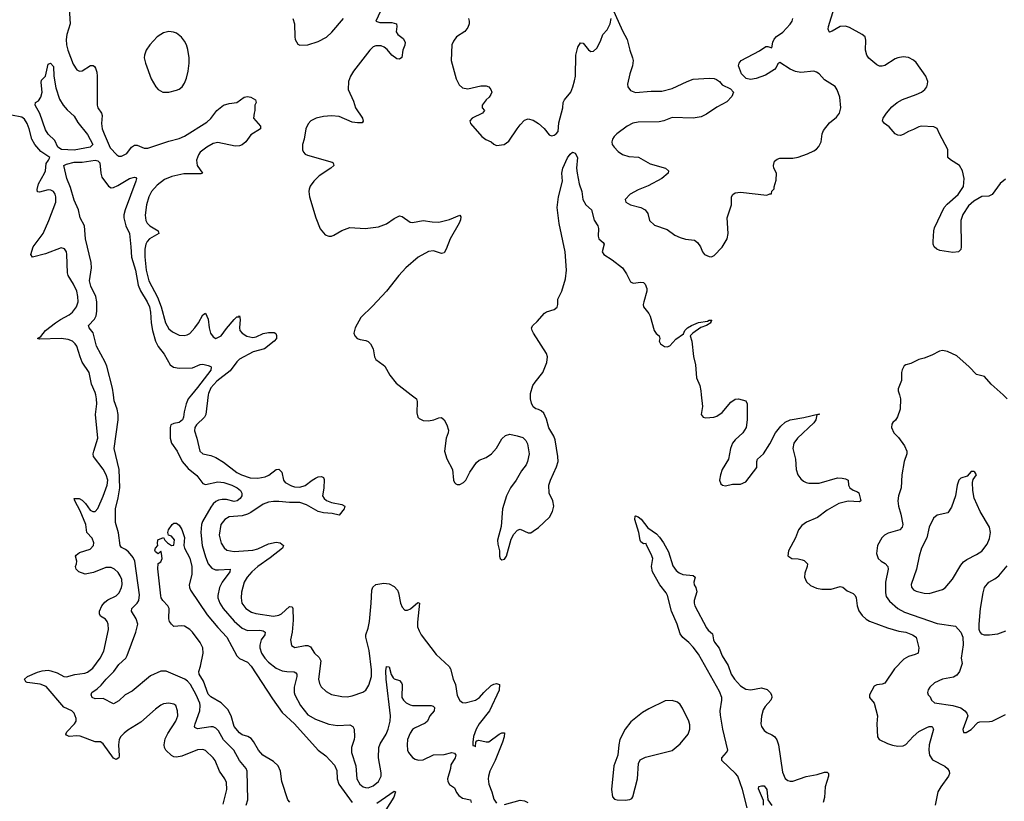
# Model space of a CAD drawing. Header units: inches. Extents: x 1550315 to 1685896, y 510706 to 640504.
# Tile 355 of 452: x 1640393 to 1647902, y 606899 to 612862. Entities that reach past the tile are written whole.
import ezdxf

# ---------------------------------------------------------------- set-up
doc = ezdxf.new("R2010")
doc.units = ezdxf.units.IN
doc.header["$MEASUREMENT"] = 0
doc.layers.add('B6640', color=7, linetype='Continuous')
doc.layers.add('B6641', color=7, linetype='Continuous')

msp = doc.modelspace()

# ---------------------------------------------------------------- linework, layer by layer
at = {"layer": 'B6640', "color": 5}
for points, elevation in [([(1641943.8, 606876.2), (1641974.2, 606990), (1641970, 607041.2), (1641958.8, 607070), (1641917.8, 607130), (1641885, 607210), (1641870, 607230.8), (1641810, 607285.3), (1641790, 607292.8), (1641750, 607290.7), (1641630, 607244), (1641590, 607234.6), (1641570, 607237.3), (1641550, 607248.9), (1641508.1, 607290), (1641497.5, 607310), (1641494.5, 607330), (1641503.7, 607376.3), (1641523.2, 607416.8), (1641584.2, 607510), (1641599.2, 607550), (1641597.7, 607590), (1641582.9, 607630), (1641570, 607640.5), (1641530, 607646.9), (1641490, 607642.6), (1641470, 607632.8), (1641430, 607603), (1641317.6, 607502.4), (1641218.3, 607441.7), (1641190, 607419.7), (1641165.5, 607394.5), (1641152.8, 607370), (1641146.8, 607330), (1641153, 607247), (1641149.3, 607230.7), (1641130, 607218), (1641108.9, 607228.9), (1641030, 607338.4), (1641010, 607352.3), (1640970, 607352.3), (1640855.4, 607395.4), (1640830, 607398), (1640770, 607393.3), (1640750, 607402.4), (1640744.4, 607410), (1640753.5, 607430), (1640812.1, 607490), (1640823.9, 607510), (1640825.3, 607530), (1640809.7, 607570), (1640790, 607588.4), (1640730, 607616.3), (1640594.6, 607774.6), (1640550, 607793.6), (1640450, 607805.3), (1640439.2, 607810), (1640430.8, 607830), (1640452.8, 607850), (1640530, 607885), (1640565.3, 607894.7), (1640610, 607898.3), (1640630, 607894.2), (1640678.8, 607878.8), (1640730, 607850.3), (1640750, 607848.2), (1640812.7, 607867.3), (1640890, 607876.9), (1640910, 607883.6), (1640950, 607914.3), (1641006.9, 607990), (1641035.8, 608044.2), (1641070.6, 608210), (1641067.3, 608250), (1641059.3, 608270), (1641047.6, 608287.6), (1641010.8, 608310.8), (1641002, 608330), (1641002.9, 608350), (1641019.8, 608390), (1641041.9, 608418.1), (1641065.1, 608434.9), (1641130, 608467.3), (1641151.6, 608490), (1641170, 608530.8), (1641173.6, 608553.6), (1641171.4, 608590), (1641159.9, 608619.9), (1641143.8, 608643.8), (1641115.1, 608670), (1641090, 608682), (1641050, 608681.6), (1640956.7, 608643.3), (1640892.6, 608632.6), (1640845.4, 608650), (1640823.5, 608670), (1640819.7, 608690), (1640827.4, 608710), (1640828.6, 608730), (1640818.3, 608770), (1640823, 608777), (1640850, 608798.2), (1640930, 608821.5), (1640956.9, 608850), (1640959.7, 608870), (1640946.6, 608906.6), (1640905.4, 608950), (1640896.5, 609010), (1640855.2, 609115.2), (1640813.3, 609190), (1640809.2, 609210), (1640846, 609210), (1640870, 609196.5), (1640894.4, 609170), (1640930, 609118.9), (1640950, 609109.2), (1640970, 609110.3), (1640990, 609131.8), (1641030, 609227), (1641061.2, 609310), (1641064.3, 609350), (1641051.9, 609390), (1641030, 609433.5), (1640957.4, 609530), (1640954.8, 609550), (1640959.1, 609570), (1640988.5, 609670), (1640970.6, 609850), (1640980.8, 609930), (1640980.2, 609970), (1640973.7, 610000)], 580), ([(1642121.5, 606870), (1642133.2, 606910), (1642128.2, 607130), (1642121.3, 607150), (1642069.9, 607209.9), (1642025.8, 607290), (1641947.7, 607367.7), (1641910, 607435.6), (1641890, 607457.2), (1641870, 607467), (1641850, 607468.2), (1641750, 607451.3), (1641730, 607462.7), (1641727.6, 607470), (1641732.1, 607490), (1641767.6, 607590), (1641769.8, 607630), (1641766.5, 607646.5), (1641738.4, 607710), (1641694.9, 607790), (1641674.3, 607814.3), (1641653.1, 607830), (1641510, 607891), (1641470, 607892), (1641390, 607855.6), (1641250, 607739.2), (1641197.1, 607710), (1641150, 607666.6), (1641110, 607642.9), (1641030, 607682.5), (1640970, 607681.6), (1640946.2, 607690), (1640937.7, 607710), (1640943.6, 607730), (1640984, 607756), (1641015.6, 607784.4), (1641053, 607830), (1641111.3, 607888.7), (1641150, 607943), (1641202, 607990), (1641213.8, 608010), (1641279.8, 608190), (1641294.7, 608250), (1641281.5, 608290), (1641245.4, 608350), (1641249.7, 608370), (1641288.2, 608410), (1641301.1, 608430), (1641306.7, 608473.3), (1641271, 608731), (1641258.2, 608758.2), (1641222.7, 608802.7), (1641200.6, 608820.6), (1641170, 608836.3), (1641159.1, 608850), (1641148, 608948), (1641125.2, 609025.2), (1641124.1, 609130), (1641145.1, 609214.9), (1641156.9, 609290), (1641151.2, 609430), (1641113.5, 609590), (1641144.4, 609810), (1641144.4, 609850), (1641136.5, 609890), (1641114.7, 609954.7), (1641107.8, 610000)], 560), ([(1641703.6, 610000), (1641678.3, 609970), (1641661.7, 609930), (1641646.7, 609870), (1641643.5, 609830), (1641636, 609810), (1641610.1, 609789.9), (1641570, 609782), (1641546.6, 609770), (1641539.6, 609750), (1641541.2, 609670), (1641552, 609630), (1641595.1, 609570), (1641632.5, 609490), (1641678.7, 609438.7), (1641743.3, 609383.2), (1641790, 609323.6), (1641810, 609315.8), (1641904.7, 609335.3), (1641950, 609331.2), (1642011.8, 609310), (1642051.7, 609290), (1642076.5, 609270), (1642086.7, 609250), (1642086.4, 609230), (1642075.8, 609210), (1642053, 609190), (1642030, 609187.1), (1641970, 609200.6), (1641938, 609202), (1641910, 609196), (1641890, 609186), (1641870, 609169), (1641850, 609141.8), (1641787.2, 609032.8), (1641779.2, 609010), (1641774.7, 608950), (1641784.8, 608850), (1641810, 608763.1), (1641831.6, 608711.6), (1641858.5, 608678.5), (1641885.5, 608665.5), (1641910, 608663.5), (1641997.3, 608670), (1641996.1, 608650), (1641938.5, 608570), (1641916.5, 608530), (1641904.3, 608470), (1641905.2, 608450), (1641919, 608410), (1641945.5, 608370), (1642030, 608272.1), (1642090, 608218.5), (1642130, 608202), (1642224.6, 608204.6), (1642250, 608199.7), (1642265.7, 608190), (1642263.6, 608170), (1642236, 608130), (1642223.5, 608090), (1642224.4, 608070), (1642237.6, 608030), (1642263, 607990), (1642290, 607959.2), (1642350, 607915.2), (1642394.1, 607894.1), (1642431.6, 607888.4), (1642487.6, 607887.6), (1642500, 607880), (1642507, 607870), (1642507.1, 607850), (1642486.2, 607770), (1642486, 607730), (1642490.8, 607710.8), (1642535, 607630), (1642590, 607559.1), (1642650, 607524.5), (1642750, 607487.6), (1642817.5, 607477.5), (1642910, 607482.8), (1642933.7, 607470), (1642943.1, 607450), (1642945.7, 607390), (1642944.2, 607370), (1642924.9, 607310), (1642924.9, 607270), (1642957.4, 607170), (1642965.2, 607070), (1642987.6, 607030), (1643013.4, 607010), (1643030, 607003.2), (1643050, 607001.8), (1643090, 607015.8), (1643129.7, 607050), (1643149.8, 607090), (1643150, 607115.3), (1643130.7, 607230), (1643132.5, 607310), (1643141.7, 607338.2), (1643187.1, 607410), (1643204.5, 607450), (1643218.4, 607510), (1643222, 607550), (1643188.6, 607831.4), (1643186.3, 607893.7), (1643190, 607926.8), (1643210, 607924), (1643226.8, 607866.8), (1643241.7, 607841.7), (1643250, 607833.7), (1643290, 607819.5), (1643303.8, 607803.8), (1643308.9, 607788.9), (1643308.4, 607690), (1643319.6, 607670), (1643339.5, 607650), (1643370, 607634), (1643390, 607630.2), (1643530.4, 607630.3), (1643545.2, 607625.2), (1643555.5, 607615.5), (1643553, 607590), (1643522, 607550), (1643502.8, 607510), (1643486.2, 607493.8), (1643403.8, 607456.2), (1643390, 607445.4), (1643370, 607418), (1643351.9, 607370), (1643347.7, 607330), (1643351.2, 607290), (1643359.2, 607270), (1643390, 607233.8), (1643410, 607220.7), (1643433.9, 607213.9), (1643470, 607216.2), (1643550, 607252.7), (1643630, 607256), (1643690, 607271.2), (1643710, 607266.4), (1643719.6, 607250), (1643715.2, 607230), (1643682.4, 607177.6), (1643679.1, 607150), (1643654.9, 607070), (1643658.4, 607050), (1643670, 607027.7), (1643710, 607002.8), (1643725.4, 606965.4), (1643742, 606942), (1643770, 606921.6), (1643831, 606910), (1643837.3, 606890)], 560), ([(1641830.8, 610000), (1641813, 609850), (1641803.2, 609830), (1641741.4, 609770), (1641727.7, 609750), (1641725.6, 609725.6), (1641745.2, 609670), (1641767.2, 609570), (1641789, 609549), (1641850, 609536), (1641890, 609521), (1641947.1, 609487), (1642050, 609407.3), (1642084.2, 609390), (1642150, 609367.8), (1642210, 609365.1), (1642265.8, 609374.2), (1642294.2, 609385.8), (1642350, 609430.3), (1642370, 609431.7), (1642391.3, 609410), (1642404.7, 609350), (1642418.9, 609330), (1642466.3, 609306.3), (1642490, 609299), (1642530, 609295.4), (1642570.6, 609309.4), (1642622.9, 609350), (1642650, 609364.9), (1642670, 609374), (1642696.1, 609376.1), (1642710.4, 609370.4), (1642714.6, 609354.6), (1642712.5, 609287.5), (1642702, 609230), (1642714, 609210), (1642734, 609194), (1642770, 609179.5), (1642850, 609162), (1642873.4, 609150), (1642866.8, 609130), (1642830, 609082), (1642775.6, 609095.6), (1642710, 609100.8), (1642670, 609109.8), (1642580.3, 609160.3), (1642530, 609179.6), (1642450, 609178.5), (1642370, 609186.9), (1642330, 609185.8), (1642290, 609180.2), (1642250, 609166.9), (1642157.1, 609102.8), (1642130, 609089.1), (1642090, 609077), (1641990, 609068.7), (1641957, 609050), (1641928.2, 609010), (1641914.7, 608930), (1641930, 608868.2), (1641951.9, 608831.9), (1641973.9, 608813.9), (1642030, 608804), (1642170, 608815.3), (1642210, 608824.4), (1642290, 608862.2), (1642350, 608876.1), (1642380.4, 608870), (1642404.2, 608850), (1642397, 608830), (1642304.5, 608755.5), (1642208.2, 608690), (1642164.2, 608650), (1642129.2, 608610), (1642106.2, 608570), (1642085.9, 608494.1), (1642081.1, 608450), (1642088.3, 608410), (1642119, 608370), (1642161.6, 608341.6), (1642192.9, 608332.8), (1642330, 608311.9), (1642370, 608318.4), (1642390, 608330.2), (1642450, 608384.4), (1642470, 608383.1), (1642476.5, 608370), (1642478.1, 608281.9), (1642471, 608189), (1642459.6, 608130), (1642467.2, 608087.2), (1642491.8, 608071.8), (1642570, 608086.8), (1642590, 608087.3), (1642610, 608076.9), (1642642.4, 608030), (1642676.6, 607996.6), (1642689.3, 607970), (1642672.6, 607830), (1642678.5, 607798.5), (1642692.5, 607772.5), (1642730, 607735.8), (1642770, 607713.4), (1642850, 607697.4), (1642890, 607696.5), (1642930, 607704.6), (1643010, 607730.4), (1643033.1, 607746.9), (1643055.9, 607784.1), (1643075.3, 607850), (1643076.9, 607903.1), (1643058.2, 608050), (1643034, 608150), (1643033.6, 608170), (1643050, 608219.1), (1643059.9, 608270), (1643074.1, 608410), (1643078.9, 608510), (1643087.1, 608532.9), (1643110, 608554), (1643170, 608564.3), (1643210, 608557), (1643250, 608537.7), (1643274.2, 608510), (1643282.5, 608490), (1643297.7, 608410), (1643310, 608380.3), (1643330, 608357.3), (1643350, 608356.5), (1643372.5, 608367.5), (1643430, 608416.4), (1643442.8, 608410), (1643426.1, 608266.1), (1643428.2, 608230), (1643438.8, 608198.8), (1643453.8, 608170), (1643570, 608018.7), (1643668.2, 607928.2), (1643677.4, 607910), (1643699.6, 607830), (1643717.2, 607790), (1643730, 607706.8), (1643750, 607666.7), (1643770, 607651.8), (1643790, 607649.1), (1643869.4, 607670), (1643900.5, 607690), (1643933.6, 607730), (1643990, 607781.3), (1644010, 607793.4), (1644030, 607797.6), (1644053, 607790), (1644050, 607746), (1643975.9, 607590), (1643897.8, 607490), (1643873.4, 607450), (1643854.4, 607394.4), (1643847.7, 607350), (1643850, 607324.7), (1643862, 607322), (1643870, 607314), (1643872.3, 607350), (1643879.3, 607360.7), (1643894, 607366), (1643950, 607352.3), (1643970, 607351.6), (1644050, 607411.8), (1644070, 607421.6), (1644090, 607422), (1644088.5, 607390), (1644074.7, 607350), (1644019.8, 607210), (1643978, 607130), (1643967.7, 607090), (1643965.4, 607070), (1643970.2, 607030), (1643994, 606970), (1644010, 606914), (1644030, 606884.4)], 580), ([(1643379.8, 610000), (1643418.4, 609970), (1643423.7, 609950), (1643423.1, 609863.1), (1643430.4, 609830.4), (1643438.8, 609818.8), (1643470, 609804.4), (1643510, 609801.3), (1643551.2, 609808.8), (1643590, 609825.5), (1643610, 609827.3), (1643630.4, 609810.3), (1643650.5, 609770), (1643663, 609730), (1643660.5, 609710), (1643646, 609670), (1643633, 609570), (1643650.4, 609510.4), (1643694, 609430), (1643702, 609350), (1643710, 609331.3), (1643720.5, 609320.5), (1643730, 609314.8), (1643750, 609314.8), (1643777.2, 609330), (1643796, 609350), (1643826, 609410), (1643877.1, 609482.9), (1643898.3, 609501.7), (1643950, 609521.6), (1643992.3, 609550), (1644028.2, 609591.8), (1644070, 609664), (1644099, 609690), (1644130, 609699.1), (1644187.5, 609687.5), (1644230, 609674.8), (1644252.5, 609652.5), (1644265.5, 609625.5), (1644277.6, 609550), (1644265.5, 609490), (1644255.1, 609464.9), (1644219.9, 609420.1), (1644179.3, 609350), (1644137.1, 609290), (1644106.4, 609230), (1644076.4, 609130), (1644064.7, 608995.3), (1644038, 608890), (1644039.6, 608859.6), (1644051.3, 608810), (1644051.3, 608770), (1644058, 608750), (1644070, 608741), (1644090, 608746.8), (1644105.2, 608770), (1644142.4, 608897.6), (1644162.4, 608937.6), (1644190, 608966.8), (1644210, 608974.8), (1644270, 608947.3), (1644290, 608947.7), (1644310, 608959.1), (1644350, 608988.2), (1644432.5, 609067.5), (1644457, 609110), (1644466.6, 609150), (1644459.3, 609190), (1644432.3, 609250), (1644429.6, 609309.6), (1644440.5, 609350), (1644488.2, 609450), (1644498.9, 609490), (1644498.3, 609530), (1644476.3, 609656.3), (1644465.4, 609685.4), (1644427.5, 609747.5), (1644410, 609815.3), (1644390, 609859), (1644370, 609877.2), (1644350, 609889), (1644330, 609893.2), (1644310, 609909), (1644295.9, 609935.9), (1644289.3, 609970), (1644289.5, 610000)], 620), ([(1645591.2, 610000), (1645599.1, 609910), (1645591, 609850), (1645604.7, 609830), (1645624.5, 609824.5), (1645686, 609830), (1645710, 609837.3), (1645750, 609864), (1645815.3, 609944.7), (1645850, 609967.7), (1645874, 609970), (1645930, 609954.8), (1645940.7, 609930), (1645942, 609810), (1645932.2, 609750), (1645908, 609710), (1645850, 609657), (1645828.5, 609630), (1645813, 609590), (1645799.1, 609510), (1645750.7, 609430), (1645738, 609390), (1645730.8, 609350), (1645740.5, 609320.5), (1645752, 609310), (1645774.8, 609305.2), (1645830, 609317.3), (1645890, 609317.3), (1645930, 609337.3), (1646014.2, 609445.8), (1646014.8, 609490), (1646020.9, 609510), (1646066.4, 609550), (1646114.5, 609625.5), (1646155.8, 609710), (1646198, 609762), (1646230, 609791.7), (1646270, 609810.3), (1646372.9, 609827.1), (1646490, 609854), (1646490, 609848.7), (1646472.7, 609847.3), (1646465.5, 609810), (1646450, 609785.1), (1646323.7, 609670), (1646297, 609630), (1646290.4, 609590), (1646308.4, 609510), (1646313.7, 609430), (1646327, 609390), (1646350, 609358), (1646370, 609340.4), (1646390, 609330.4), (1646410, 609327), (1646490, 609324.9), (1646630, 609365.5), (1646665.3, 609365.2), (1646690, 609359.5), (1646710.4, 609350), (1646713.4, 609310), (1646723.1, 609290), (1646750, 609272), (1646781.1, 609261.1), (1646791.5, 609251.5), (1646807.7, 609192.3), (1646797.3, 609182.7), (1646710, 609189.8), (1646640.7, 609170), (1646550, 609119.1), (1646476.2, 609063.8), (1646392.8, 609027.2), (1646356.7, 609003.3), (1646331.8, 608970), (1646310.2, 608909.8), (1646256.3, 608810), (1646250.9, 608770.9), (1646282, 608750), (1646330, 608748.4), (1646361.3, 608741.3), (1646375.6, 608735.6), (1646396.7, 608716.7), (1646400.5, 608710), (1646399.5, 608690), (1646381.6, 608638.4), (1646378.9, 608610), (1646393.6, 608573.6), (1646424.3, 608544.3), (1646470, 608524.9), (1646510, 608516.5), (1646581.7, 608518.3), (1646650, 608537), (1646670, 608532.9), (1646704.5, 608504.5), (1646750, 608483.1), (1646764.4, 608470), (1646773.4, 608450), (1646780.8, 608390), (1646793.1, 608353.1), (1646817, 608317), (1646848.3, 608288.3), (1646873.9, 608273.9), (1647010, 608222), (1647097.2, 608197.2), (1647150, 608188.5), (1647202, 608170), (1647230.2, 608150), (1647250.3, 608070), (1647244.9, 608030), (1647222, 608018), (1647170, 608004.4), (1647136.4, 607983.6), (1647065.7, 607910), (1646990, 607800.9), (1646970, 607791.6), (1646930, 607787.3), (1646910, 607777), (1646873, 607710), (1646874, 607690), (1646908.6, 607648.6), (1646934.4, 607550), (1646930.3, 607490), (1646935.8, 607390), (1646947.3, 607370), (1647010, 607339.6), (1647050, 607326.4), (1647090, 607319.3), (1647130, 607323), (1647150, 607332.4), (1647206.4, 607393.6), (1647249.1, 607430.9), (1647310, 607462.7), (1647330, 607470.2), (1647350.6, 607470), (1647363.1, 607450), (1647329.4, 607330), (1647326.4, 607290), (1647332, 607250), (1647354.8, 607214.8), (1647447.5, 607167.5), (1647468.9, 607150), (1647481.8, 607130), (1647482.9, 607110), (1647476, 607090), (1647417.8, 607010), (1647395.6, 606970), (1647374.8, 606870)], 620), ([(1647101.7, 610000), (1647110.4, 609970), (1647107.7, 609890), (1647088.1, 609831.9), (1647072.8, 609807.2), (1647050.6, 609789.4), (1647043.4, 609776.6), (1647040.7, 609750), (1647059.1, 609710), (1647094.4, 609674.4), (1647141.6, 609610), (1647158.7, 609570), (1647159.5, 609550), (1647139, 609490), (1647121.5, 609390), (1647115.8, 609290), (1647095.5, 609230), (1647089.2, 609190), (1647094.5, 609150), (1647113.8, 609090), (1647127.2, 609010), (1647123.1, 608990), (1647104.9, 608970), (1647015.5, 608944.5), (1646988, 608930), (1646968, 608910), (1646934.9, 608850), (1646927.7, 608790), (1646938.8, 608750), (1646962.8, 608730), (1646993.3, 608713.3), (1647013.4, 608690), (1647016.5, 608670), (1646996.5, 608570), (1646995.5, 608490), (1647001.7, 608461.7), (1647026.4, 608426.4), (1647090.3, 608370), (1647141.4, 608341.4), (1647390, 608254.4), (1647530, 608234), (1647570.3, 608190.3), (1647585.3, 608150), (1647588.6, 608091.4), (1647574, 607990), (1647579.3, 607950), (1647561.3, 607890), (1647538.9, 607861.1), (1647514.1, 607845.9), (1647430, 607831.6), (1647370, 607802.4), (1647333, 607770), (1647321.6, 607750), (1647317.3, 607730), (1647321, 607710), (1647335.3, 607695.3), (1647346.4, 607670), (1647369.2, 607649.2), (1647509.4, 607629.4), (1647570, 607611.6), (1647600.4, 607590), (1647617.1, 607570), (1647624.9, 607550), (1647586, 607446), (1647590, 607424.7), (1647610, 607422.8), (1647650, 607447.7), (1647700.5, 607499.5), (1647715.1, 607504.9), (1647790, 607506.7), (1647808.8, 607511.2), (1647910, 607561.7)], 640), ([(1647924.5, 609970), (1647891.9, 610000)], 640), ([(1642453.2, 606893.2), (1642438.9, 606910), (1642393.3, 607050), (1642381.7, 607130), (1642364.7, 607170), (1642330, 607203), (1642246.8, 607250), (1642213.8, 607290), (1642175.3, 607355.3), (1642157.3, 607377.3), (1642132.1, 607392.1), (1642090, 607406), (1642070, 607420.4), (1642029.8, 607470), (1642005.7, 607550), (1641979.5, 607599.5), (1641930.6, 607650.6), (1641850, 607695.7), (1641830, 607716.8), (1641795.2, 607815.2), (1641762.3, 607870), (1641759.8, 607890), (1641773.3, 607930), (1641793.6, 608030), (1641790.6, 608070), (1641770.4, 608110.4), (1641710.4, 608190.4), (1641690.4, 608210.4), (1641650, 608235.5), (1641630, 608238.7), (1641570, 608231.8), (1641550, 608249.4), (1641536.3, 608270), (1641531.2, 608290), (1641533.3, 608370), (1641523.7, 608390), (1641483.7, 608430), (1641472.7, 608450), (1641470, 608466), (1641446.5, 608673.5), (1641450, 608712), (1641470, 608724.7), (1641479.3, 608750), (1641475.1, 608790), (1641470, 608808), (1641450, 608788), (1641430, 608802), (1641425.2, 608814.8), (1641428.7, 608830), (1641448, 608850), (1641444.7, 608864.7), (1641447.3, 608892.7), (1641490, 608911.3), (1641501, 608890), (1641521, 608870), (1641550, 608851), (1641570, 608854), (1641572.9, 608892.9), (1641550, 608922), (1641528.9, 608928.9), (1641522, 608950), (1641528.7, 608970), (1641555.3, 609010), (1641570, 609021), (1641590, 609021), (1641610, 609006), (1641630, 608971.3), (1641650, 608912), (1641646, 608850), (1641650.3, 608830), (1641690, 608754), (1641705.7, 608690), (1641704.9, 608630), (1641685.5, 608550), (1641688, 608530), (1641697.1, 608510), (1641822, 608322), (1641903.7, 608223.7), (1641972.8, 608150), (1642048.1, 608008.1), (1642069.1, 607989.1), (1642130, 607959.6), (1642159.7, 607930), (1642320.2, 607680.2), (1642395.2, 607575.2), (1642490, 607489.3), (1642669.1, 607289.1), (1642727, 607247), (1642793.9, 607173.9), (1642812.7, 607132.7), (1642815, 607070), (1642826, 607030), (1642929.2, 606889.2)], 540), ([(1645940.9, 606850), (1645905, 606990), (1645869.5, 607089.4), (1645852.2, 607112.2), (1645748.3, 607210), (1645748.6, 607230), (1645784.5, 607270), (1645793.3, 607290), (1645756.6, 607450), (1645737.1, 607557.1), (1645736.2, 607590), (1645748.9, 607670), (1645746.9, 607690), (1645730, 607736.2), (1645570, 608022.5), (1645530, 608075.1), (1645496.2, 608110), (1645450, 608147.4), (1645430, 608177.2), (1645407.5, 608250), (1645364.7, 608350), (1645332.8, 608470), (1645322.2, 608490), (1645274.9, 608550), (1645219.2, 608650), (1645210.8, 608690), (1645220.5, 608750), (1645210, 608785.2), (1645172.7, 608852.7), (1645170, 608866), (1645150, 608862.7), (1645130, 608879.5), (1645125.3, 608890), (1645115.1, 608950), (1645085.5, 609050), (1645087, 609073), (1645090, 609075.8), (1645110, 609068.4), (1645131.5, 609051.5), (1645184.5, 608984.5), (1645250, 608938.3), (1645273.3, 608913.3), (1645303.6, 608870), (1645341.2, 608801.2), (1645375.1, 608695.1), (1645400.6, 608660.6), (1645423.1, 608643.1), (1645450, 608630.2), (1645530, 608621.6), (1645544.9, 608610), (1645535.5, 608570), (1645536.3, 608550), (1645550.6, 608530), (1645556.1, 608496.1), (1645537.3, 608430), (1645536.1, 608410), (1645541, 608390), (1645630, 608223.2), (1645644.2, 608204.2), (1645677.4, 608177.4), (1645684.6, 608130), (1645692.5, 608112.5), (1645727.9, 608067.9), (1645750, 608009.1), (1645795.8, 607935.8), (1645819.8, 607870), (1645844.6, 607830), (1645890, 607781), (1645930, 607755), (1645970, 607748.2), (1646050, 607765.2), (1646092.3, 607752.3), (1646117.6, 607730), (1646127.2, 607710), (1646128.5, 607690), (1646120.4, 607670), (1646078.7, 607621.3), (1646063.8, 607596.2), (1646050, 607548), (1646045.3, 607490), (1646050.4, 607470), (1646070, 607439.3), (1646090, 607423.1), (1646130, 607406.4), (1646150, 607392.4), (1646167.8, 607367.8), (1646179.5, 607330), (1646210, 607121), (1646230, 607073), (1646250, 607057.6), (1646270, 607052), (1646290, 607053.1), (1646390, 607087.2), (1646475.9, 607104.1), (1646530, 607120.3), (1646550, 607122.4), (1646561.3, 607110), (1646560.8, 607090), (1646535.8, 607010), (1646530, 606928.7), (1646520.2, 606890)], 580), ([(1647910, 608196.4), (1647850, 608174.7), (1647790, 608165.1), (1647750, 608166.6), (1647730, 608173.2), (1647714.2, 608194.2), (1647709.5, 608210), (1647709.6, 608249.6), (1647720.4, 608370), (1647739.8, 608490), (1647750.9, 608530), (1647785.1, 608570), (1647830, 608595.8), (1647860.4, 608619.6), (1647924.6, 608695.4)], 640), ([(1646066, 606870), (1646065.6, 606905.6), (1646026.6, 606993.4), (1646029.3, 607010.7), (1646050, 607018), (1646070, 607018), (1646090.6, 606989.4), (1646098.8, 606910), (1646130, 606866)], 560), ([(1643116.3, 606883.7), (1643250, 606976.4), (1643259.1, 606970), (1643246.4, 606930), (1643155.8, 606784.2)], 540), ([(1644090, 606875.6), (1644210, 606906.7), (1644241.8, 606901.8), (1644267.3, 606890)], 580)]:
    msp.add_lwpolyline(points, dxfattribs=dict(at, elevation=elevation))
for points, elevation in [([(1647650, 609415.3), (1647619.8, 609380.2), (1647570, 609364), (1647556, 609350), (1647542, 609310), (1647530.5, 609229.5), (1647498, 609142), (1647470, 609099), (1647390, 609082.7), (1647361.7, 609058.3), (1647330, 608989.2), (1647312.2, 608910), (1647270, 608829.3), (1647252.9, 608770), (1647232.6, 608670), (1647192.7, 608552.7), (1647193.7, 608533.7), (1647210, 608512.7), (1647230, 608503.1), (1647290, 608486.7), (1647330, 608483.1), (1647430, 608514.6), (1647451.5, 608528.5), (1647507.1, 608592.8), (1647570, 608700.4), (1647590, 608724.9), (1647615.3, 608744.7), (1647690, 608781.5), (1647730, 608807.6), (1647770, 608861.6), (1647790, 608904), (1647797.7, 608950), (1647789.7, 608990), (1647718.9, 609110), (1647672.5, 609212.5), (1647660.9, 609270), (1647659.3, 609330), (1647665.6, 609354.4), (1647688.7, 609390), (1647678, 609410), (1647670, 609414)], 660), ([(1645367.9, 607667.9), (1645314.6, 607665.4), (1645190, 607604.7), (1645143.8, 607576.2), (1645054.6, 607505.4), (1645010.6, 607450), (1644970.4, 607369.6), (1644961.6, 607330), (1644954, 607250), (1644923.6, 607170), (1644907.6, 606990), (1644913.5, 606933.5), (1644930, 606914.9), (1644950, 606908.9), (1645010, 606908.4), (1645046.3, 606913.7), (1645060.4, 606919.6), (1645070, 606932), (1645104.7, 607070), (1645113.3, 607186.7), (1645125.1, 607214.9), (1645164.4, 607235.6), (1645370, 607287.7), (1645430, 607337.7), (1645491.6, 607410), (1645504.6, 607450), (1645503.1, 607483.1), (1645496.2, 607510), (1645448.6, 607610), (1645430, 607636.9), (1645410, 607654.5)], 620)]:
    msp.add_lwpolyline(points, close=True, dxfattribs=dict(at, elevation=elevation))
at = {"layer": 'B6641', "color": 5}
for points, elevation in [([(1640767.9, 612990), (1640778.3, 612830), (1640752.8, 612750), (1640747.3, 612710), (1640750.1, 612670), (1640760.4, 612630), (1640801.6, 612521.6), (1640830, 612478.9), (1640850, 612470.3), (1640870, 612471.6), (1640933.3, 612513.3), (1640953, 612513), (1640964.4, 612504.4), (1640971.3, 612491.3), (1640981.4, 612461.4), (1640985, 612430), (1640984.6, 612210), (1640990, 612188.5), (1641016.1, 612150), (1641023.2, 612130), (1641016.3, 612070), (1641023.2, 612030), (1641036.3, 611990), (1641084.1, 611884.1), (1641133, 611830), (1641150, 611820.3), (1641170, 611819.6), (1641210, 611841.1), (1641245.1, 611890), (1641270, 611905.5), (1641290, 611905.5), (1641342, 611882), (1641370, 611882.3), (1641530, 611935.6), (1641610, 611955.1), (1641650, 611972.8), (1641820.6, 612079.4), (1641850.8, 612109.2), (1641896.8, 612170), (1641948.3, 612210), (1641990, 612222.3), (1642049.8, 612230.2), (1642106.3, 612270), (1642130, 612275), (1642156.3, 612270), (1642191, 612250), (1642197.3, 612230), (1642187.7, 612210), (1642187.7, 612170), (1642180.7, 612150), (1642176, 612110), (1642230.2, 612050), (1642230, 612029.7), (1642156.7, 611983.3), (1642117.7, 611930), (1642090, 611906), (1642070, 611898.4), (1642036.6, 611896.6), (1641904.9, 611924.9), (1641870, 611917.8), (1641820.7, 611890), (1641770.2, 611850), (1641756.2, 611830), (1641741.8, 611790), (1641746.9, 611750), (1641786.8, 611690), (1641774.7, 611685.3), (1641646.2, 611686.2), (1641554.3, 611665.7), (1641498.6, 611641.4), (1641441.6, 611598.4), (1641398.4, 611550), (1641377.8, 611510), (1641359.8, 611450), (1641349.3, 611370), (1641354.2, 611330), (1641365.4, 611310), (1641386, 611290), (1641448.9, 611250), (1641454, 611230), (1641383.2, 611190), (1641365.6, 611170), (1641356, 611150), (1641348.1, 611110), (1641346.5, 611053.5), (1641358.2, 610950), (1641378.9, 610870), (1641443.8, 610743.8), (1641471.3, 610670), (1641505.7, 610550), (1641530, 610503.6), (1641559.6, 610479.6), (1641610, 610456.1), (1641648.4, 610451.6), (1641670, 610458), (1641690, 610468.7), (1641730, 610511.6), (1641757.7, 610550), (1641790, 610610.4), (1641810, 610622), (1641830, 610576), (1641837.5, 610510), (1641849.1, 610470), (1641870, 610442), (1641890, 610430.5), (1641930, 610450.4), (1641970, 610505.3), (1642030, 610574.4), (1642050, 610594), (1642064, 610596), (1642070, 610602), (1642074.7, 610574.7), (1642068.9, 610510), (1642072.2, 610490), (1642090.4, 610470), (1642126.5, 610446.5), (1642170, 610437.7), (1642196.6, 610443.4), (1642250, 610468.5), (1642290, 610475.3), (1642334.4, 610474.4), (1642347.3, 610467.3), (1642352.5, 610452.5), (1642350.6, 610430), (1642334.8, 610410), (1642259.1, 610350), (1642173.3, 610326.7), (1642070, 610272.2), (1642048.9, 610251.1), (1641998.1, 610181.9), (1641896.1, 610103.9), (1641850, 610052.4), (1641832, 610010), (1641830.8, 610000)], 580), ([(1643161.3, 612958.7), (1643108, 612850), (1643139.6, 612839.6), (1643230, 612840.2), (1643267.3, 612830), (1643270.4, 612810), (1643264.6, 612770), (1643278, 612750), (1643317.7, 612717.7), (1643332.3, 612690), (1643331.4, 612668.6), (1643314, 612630), (1643306.4, 612573.6), (1643290, 612561.6), (1643270, 612563.1), (1643230, 612590.9), (1643195, 612635), (1643173.1, 612653.1), (1643150, 612662.7), (1643110, 612662.6), (1643090, 612654.2), (1643062.6, 612630), (1642938.2, 612470), (1642915.3, 612430), (1642899.6, 612390), (1642898.7, 612330), (1642939.1, 612239.1), (1642955.3, 612190), (1643007.3, 612110), (1643012.2, 612087.8), (1643004.1, 612075.9), (1642970, 612074), (1642930, 612080.2), (1642830, 612122.9), (1642771.8, 612128.2), (1642710, 612123.5), (1642654, 612110), (1642612.7, 612090), (1642592.1, 612067.9), (1642575.3, 612030), (1642563.2, 611950), (1642550.2, 611910), (1642548.9, 611870), (1642556.4, 611850), (1642570, 611836.4), (1642588.2, 611828.2), (1642775.6, 611775.6), (1642784.9, 611770), (1642788, 611750), (1642766, 611730), (1642677, 611670), (1642635.3, 611630), (1642609.1, 611590.9), (1642601.7, 611570), (1642598.9, 611550), (1642602.3, 611510), (1642651.5, 611350), (1642685.7, 611265.7), (1642721.7, 611221.7), (1642750, 611210.4), (1642770, 611210.4), (1642790, 611218.4), (1642850, 611254.4), (1642910, 611275.5), (1643028.5, 611268.5), (1643130, 611280.3), (1643190, 611304.6), (1643250, 611345.7), (1643290, 611364.4), (1643310, 611361.6), (1643370, 611316.4), (1643390, 611314), (1643470, 611328.7), (1643538.7, 611318.7), (1643590, 611318), (1643670, 611337.6), (1643750, 611370.7), (1643758.5, 611358.5), (1643755.2, 611335.2), (1643744.9, 611310), (1643675.3, 611190), (1643644.9, 611110), (1643630, 611082.7), (1643610, 611077), (1643550, 611098.9), (1643510, 611093.5), (1643433.1, 611050), (1643339, 610970), (1643285.3, 610910), (1643190.3, 610790), (1643084.5, 610675.6), (1642993.7, 610590), (1642952, 610510), (1642941.6, 610470), (1642948, 610450), (1642967.3, 610430), (1642990, 610421.3), (1643033.8, 610413.8), (1643050, 610406.4), (1643068.2, 610390), (1643088.4, 610350), (1643099.3, 610290), (1643108.7, 610268.7), (1643166, 610230), (1643177.5, 610217.5), (1643214.8, 610150), (1643264, 610090), (1643379.8, 610000)], 620), ([(1644911.9, 612951.9), (1644990, 612776.3), (1645024.9, 612710), (1645045.3, 612630), (1645067.6, 612570), (1645071.7, 612550), (1645066.5, 612510), (1645045.3, 612450), (1645027.6, 612370), (1645030.4, 612350), (1645050, 612320.5), (1645090, 612306), (1645210, 612317.1), (1645290, 612316.4), (1645370, 612336.5), (1645482.7, 612390), (1645530, 612407), (1645650, 612416.5), (1645690, 612412.4), (1645706.2, 612406.2), (1645731, 612390), (1645750, 612366), (1645813.2, 612333.2), (1645836, 612310), (1645823.5, 612276.5), (1645786, 612234), (1645710, 612195.1), (1645630, 612140.9), (1645590, 612120.9), (1645530, 612109.5), (1645370, 612115.3), (1645304.7, 612090), (1645270, 612082), (1645110, 612079.3), (1645070, 612071.8), (1645025.5, 612050), (1644948, 611990), (1644926, 611970), (1644913, 611950), (1644908, 611930), (1644910.7, 611910), (1644927.3, 611890), (1644957.5, 611857.5), (1644990, 611834), (1645038.8, 611818.8), (1645113.3, 611813.3), (1645202.5, 611762.5), (1645318, 611730), (1645341, 611710), (1645338.8, 611690), (1645290.8, 611650), (1645185.4, 611594.6), (1645110, 611564.7), (1645048, 611530), (1645010.8, 611490), (1645016, 611470), (1645050.4, 611450.3), (1645130, 611428.4), (1645164, 611410), (1645183.4, 611383.4), (1645196.3, 611330), (1645233.8, 611293.8), (1645330, 611261.3), (1645390, 611218.9), (1645430, 611199.6), (1645470, 611187.7), (1645538.7, 611178.7), (1645561.7, 611161.7), (1645584.9, 611130), (1645600.7, 611090), (1645616, 611070), (1645650, 611054), (1645670, 611053.4), (1645690, 611062), (1645750, 611127.3), (1645789.5, 611190), (1645796.2, 611230), (1645789.6, 611350), (1645822, 611450), (1645821.2, 611510), (1645832.1, 611527.9), (1645850, 611540.7), (1645890, 611547.3), (1646090, 611522), (1646114, 611534), (1646126, 611534), (1646130, 611554), (1646147.3, 611572.7), (1646147.3, 611587.3), (1646163.1, 611636.9), (1646164, 611690), (1646144, 611730), (1646141.2, 611750), (1646150, 611782), (1646170, 611798), (1646190, 611804.7), (1646290, 611804.4), (1646330, 611812), (1646401.8, 611838.2), (1646450, 611860.3), (1646470, 611874.4), (1646486.6, 611893.4), (1646504.4, 611930), (1646514, 611990), (1646524.1, 612015.9), (1646570, 612074), (1646621.3, 612118.7), (1646644.5, 612150), (1646655.6, 612190), (1646647.8, 612270), (1646626.7, 612326.7), (1646611, 612351), (1646530, 612403.7), (1646490, 612449.2), (1646470, 612462.7), (1646449.4, 612469.4), (1646350, 612458.4), (1646310, 612467), (1646270, 612484.5), (1646190, 612534.5), (1646173.7, 612526.3), (1646163.1, 612496.9), (1646150, 612482), (1646080.7, 612439.3), (1646010, 612412), (1645965.2, 612405.2), (1645933.2, 612413.2), (1645899, 612450), (1645874, 612510), (1645879, 612530), (1645894, 612550), (1646035.6, 612624.4), (1646083.3, 612656.7), (1646097.5, 612657.5), (1646130, 612646), (1646137.6, 612690), (1646146.6, 612713.4), (1646165.9, 612734.1), (1646212.5, 612767.5), (1646270, 612827.3), (1646284.5, 612850), (1646289.6, 612870)], 640), ([(1647910, 611645.2), (1647870, 611611.8), (1647810, 611529.2), (1647784.1, 611515.9), (1647730, 611512.3), (1647670, 611478.2), (1647630, 611441.7), (1647585.5, 611374.5), (1647571.1, 611330), (1647572.4, 611130), (1647570, 611109.4), (1647553, 611090), (1647510, 611086.4), (1647410, 611101), (1647387, 611110), (1647367.8, 611127.8), (1647359.7, 611150), (1647359.1, 611170), (1647363.9, 611250), (1647370, 611274), (1647444.2, 611430), (1647465.3, 611454.7), (1647550, 611529.1), (1647590.5, 611589.5), (1647596.5, 611650), (1647583.5, 611710), (1647561.3, 611750), (1647492.2, 611792.2), (1647471.3, 611810), (1647471, 611871), (1647407.3, 611990), (1647390, 612032.7), (1647363.3, 612043.3), (1647269.3, 612050.7), (1647250, 612045.7), (1647210, 612023.1), (1647170, 612008.5), (1647130, 611985.3), (1647110, 611978.8), (1647090, 611980.7), (1647069.8, 611990), (1647024.2, 612044.2), (1646989.2, 612070), (1646972.7, 612090), (1646977, 612110), (1647004.2, 612150), (1647043.9, 612196.1), (1647084.2, 612230), (1647126.6, 612253.4), (1647229.5, 612290), (1647269.5, 612310), (1647295.6, 612330), (1647311.6, 612350), (1647316.9, 612370), (1647318, 612390), (1647303, 612430), (1647230, 612535.4), (1647210, 612554.2), (1647170, 612573.6), (1647130, 612577.8), (1647090, 612572.1), (1647070, 612563.9), (1646990, 612512.3), (1646970, 612506.9), (1646950, 612506.9), (1646930, 612516.4), (1646870, 612567.1), (1646852.4, 612590), (1646844, 612630), (1646845.4, 612705.4), (1646840.9, 612730), (1646817.2, 612750), (1646721.5, 612801.5), (1646690, 612812.4), (1646650, 612810.9), (1646590, 612774), (1646570, 612767.3), (1646566, 612770), (1646559.7, 612790), (1646560.8, 612810), (1646604.5, 612950)], 620), ([(1642476.9, 612870), (1642489, 612830), (1642490.6, 612730.6), (1642494.8, 612710), (1642515.3, 612675.3), (1642530, 612667.3), (1642590, 612670.3), (1642670, 612694.3), (1642731.8, 612728.2), (1642774.1, 612765.9), (1642861.8, 612870)], 620), ([(1643817, 612870), (1643822, 612850), (1643820.3, 612830), (1643810, 612801.2), (1643787.8, 612772.3), (1643724.9, 612730), (1643700.7, 612699.3), (1643688.2, 612670), (1643684.2, 612550), (1643720.9, 612410), (1643744.7, 612364.7), (1643770, 612342.6), (1643810, 612333.7), (1643910, 612356.4), (1643950, 612357.1), (1643970.8, 612350), (1643987.3, 612330), (1643993, 612310), (1643987.3, 612290), (1643974, 612270), (1643950, 612249.2), (1643920.7, 612210), (1643921, 612190), (1643938, 612170), (1643930, 612158), (1643922, 612150), (1643842.8, 612110), (1643826.8, 612090), (1643831, 612070), (1643918, 611970), (1643947.9, 611947.9), (1643990, 611931), (1644010, 611911.3), (1644030, 611902.8), (1644089.1, 611910.9), (1644124.7, 611935.3), (1644186, 612030), (1644210, 612058.8), (1644243.9, 612096.1), (1644270, 612105.5), (1644310, 612096.4), (1644350.6, 612070), (1644391.8, 612031.8), (1644430, 611984), (1644450, 611976.3), (1644470, 611980.5), (1644485.2, 611990), (1644499.6, 612010), (1644505.8, 612074.2), (1644536.2, 612190), (1644537, 612230), (1644547, 612250), (1644595.1, 612310), (1644612, 612350), (1644624.1, 612395.9), (1644632, 612430), (1644634.5, 612590), (1644650, 612652), (1644670, 612684.7), (1644690, 612682), (1644730, 612631.3), (1644750, 612618), (1644770, 612622), (1644794.2, 612645.8), (1644822, 612698), (1644839.7, 612750), (1644874.4, 612785.6), (1644897.1, 612830), (1644903.8, 612870)], 640), ([(1640973.7, 610000), (1640970, 610016.9), (1640941.3, 610081.3), (1640924.1, 610170), (1640870.8, 610250), (1640853.5, 610290), (1640828.5, 610370), (1640817.2, 610390), (1640796.3, 610410), (1640763.2, 610423.2), (1640710, 610429.1), (1640544.8, 610424.8), (1640529, 610430), (1640555.1, 610444.9), (1640589.7, 610490), (1640665.4, 610550), (1640704.3, 610575.7), (1640770, 610609.3), (1640796, 610630), (1640826.2, 610670), (1640839.2, 610710), (1640837.8, 610750), (1640827.9, 610790), (1640804.3, 610844.3), (1640762.7, 610910), (1640756.8, 610930), (1640753.1, 611070), (1640749.7, 611090), (1640733.9, 611113.9), (1640710, 611121.7), (1640590, 611074.4), (1640490, 611049.8), (1640478.4, 611070), (1640497.4, 611130), (1640571.6, 611230), (1640616.2, 611330), (1640667.9, 611470), (1640669.8, 611510), (1640663.9, 611530), (1640650, 611551), (1640630, 611562), (1640610, 611564.5), (1640544.7, 611544.8), (1640530, 611549.6), (1640527.2, 611567.2), (1640536.2, 611610), (1640582.6, 611690), (1640589, 611710), (1640594.1, 611765.9), (1640614.3, 611790), (1640623.6, 611810), (1640555.6, 611855.6), (1640509.3, 611909.3), (1640486.6, 611950), (1640465.3, 612030), (1640450, 612069.6), (1640430, 612102), (1640410, 612117.6), (1640330, 612134.5)], 580), ([(1644289.5, 610000), (1644289.5, 610010), (1644307.6, 610070), (1644323.3, 610096.7), (1644382.7, 610170), (1644412.3, 610247.7), (1644418.7, 610290), (1644410, 610316), (1644311.6, 610470), (1644300.7, 610490), (1644297, 610510), (1644306, 610530), (1644340.1, 610559.9), (1644395.9, 610624.1), (1644410, 610634), (1644470, 610650.8), (1644491.7, 610668.3), (1644498, 610690), (1644496, 610730), (1644528.4, 610791.5), (1644555.9, 610884.1), (1644563, 610950), (1644552.6, 611090), (1644507.6, 611307.6), (1644492.9, 611430), (1644503.4, 611510), (1644531.7, 611630), (1644527.4, 611690), (1644535.3, 611730), (1644570, 611806.7), (1644590, 611835.8), (1644610, 611850.3), (1644630, 611843.8), (1644647.4, 611810), (1644640.2, 611730), (1644643.5, 611690), (1644660.2, 611610), (1644679.5, 611550), (1644688.9, 611490), (1644710.2, 611450.2), (1644753, 611410), (1644773.2, 611333.2), (1644800.9, 611290), (1644807.9, 611270), (1644804.5, 611210), (1644809.1, 611190), (1644842.9, 611162.9), (1644850.3, 611150.3), (1644835.3, 611090), (1644848.9, 611070), (1644910.8, 611030.8), (1644989, 610969), (1645022, 610922), (1645050, 610862.8), (1645070.6, 610850.6), (1645130, 610859.3), (1645150, 610857.3), (1645163.1, 610843.1), (1645176.4, 610810), (1645175.8, 610790), (1645152.4, 610710), (1645148.2, 610690), (1645150.7, 610670), (1645190, 610621), (1645200.9, 610600.9), (1645231.8, 610490), (1645248, 610468), (1645270.7, 610450), (1645274, 610430), (1645270.6, 610410), (1645280.5, 610390), (1645310, 610368.4), (1645330, 610366.4), (1645350, 610373), (1645396.3, 610423.7), (1645455.1, 610464.9), (1645466, 610490), (1645486.6, 610510), (1645517.6, 610530), (1645570, 610552), (1645637.6, 610562.4), (1645650.4, 610570.4), (1645670.7, 610570), (1645662, 610558), (1645662.8, 610550), (1645630.8, 610530), (1645587.8, 610512.3), (1645527.3, 610470), (1645506.8, 610450), (1645518, 610410), (1645531.1, 610291.1), (1645546.7, 610230), (1645553.7, 610130), (1645579.5, 610070), (1645588.5, 610030), (1645591.2, 610000)], 620), ([(1641107.8, 610000), (1641100.2, 610050), (1641057.3, 610217.3), (1641044.2, 610250), (1640978.1, 610370), (1640953.5, 610473.5), (1640924.2, 610510), (1640916.9, 610530), (1640963.3, 610576.7), (1640976.2, 610603.8), (1640981.8, 610638.2), (1640980.4, 610710), (1640973.7, 610750), (1640935.8, 610830), (1640926.5, 610870), (1640940.7, 610970), (1640937.8, 611010), (1640894.6, 611190), (1640887, 611290), (1640855.6, 611350), (1640841.7, 611410), (1640810, 611484.5), (1640780.5, 611580.5), (1640753.2, 611650), (1640730.7, 611750), (1640750, 611759.9), (1640810, 611774.9), (1640870, 611773.7), (1640970, 611789.1), (1640990, 611785.9), (1641003.9, 611770), (1641011.2, 611690), (1641020.5, 611660.5), (1641070, 611592.6), (1641090, 611579.6), (1641110, 611582.8), (1641142.1, 611597.9), (1641230, 611650.2), (1641270, 611661.6), (1641278, 611658), (1641283, 611650), (1641278, 611630), (1641197.5, 611410), (1641187.3, 611372.7), (1641187.3, 611350), (1641201.9, 611290), (1641229.5, 611230), (1641241.7, 611130), (1641245.4, 611050), (1641275.5, 610950), (1641296.8, 610836.8), (1641313.6, 610793.6), (1641366.4, 610710), (1641383.1, 610670), (1641392.1, 610630), (1641396.1, 610550), (1641405.4, 610490), (1641430, 610410.2), (1641450, 610369.2), (1641495, 610310), (1641541.5, 610230), (1641565.5, 610210), (1641610, 610203.8), (1641710, 610206.4), (1641770, 610231.3), (1641790, 610233), (1641830, 610224.5), (1641850, 610216.1), (1641854, 610210), (1641850, 610188), (1641750, 610055), (1641703.6, 610000)], 560), ([(1647891.9, 610000), (1647802.3, 610082.3), (1647750, 610139.3), (1647690, 610156), (1647633.8, 610213.8), (1647538.6, 610298.6), (1647469.3, 610329.3), (1647430, 610339), (1647407.1, 610332.9), (1647350, 610302), (1647290, 610279), (1647250, 610269.2), (1647190, 610239.3), (1647152, 610230), (1647138.8, 610221.2), (1647122.8, 610190), (1647117.3, 610170), (1647119.1, 610110), (1647093.2, 610046.8), (1647093, 610030), (1647101.7, 610000)], 640)]:
    msp.add_lwpolyline(points, dxfattribs=dict(at, elevation=elevation))
for points, elevation in [([(1641530, 612772.3), (1641490, 612761.7), (1641468.5, 612750), (1641442.6, 612730), (1641384.6, 612670), (1641357.4, 612630), (1641344.9, 612590), (1641343.6, 612570), (1641351.7, 612530), (1641395.3, 612410), (1641430.3, 612350), (1641450, 612329.1), (1641485.5, 612310), (1641530, 612307.9), (1641590, 612323.1), (1641610, 612332), (1641632.6, 612350), (1641650, 612377.1), (1641665.3, 612414.7), (1641679.1, 612470), (1641686.3, 612530), (1641685.6, 612570), (1641675.6, 612635.6), (1641665, 612670), (1641650, 612698.7), (1641627.4, 612727.4), (1641590, 612758.3), (1641567.5, 612767.5)], 620), ([(1640810, 611867.6), (1640712.7, 611872.7), (1640684.4, 611890), (1640660.9, 611940.9), (1640610, 611988.5), (1640590, 612020.7), (1640546.6, 612146.6), (1640512, 612210), (1640514, 612230), (1640536.3, 612243.7), (1640555.1, 612270), (1640563.6, 612310), (1640556.4, 612383.6), (1640560.4, 612399.6), (1640590, 612432), (1640610, 612522), (1640628.9, 612531.1), (1640650, 612504.7), (1640653.4, 612430), (1640670, 612342), (1640696.8, 612256.8), (1640726, 612210), (1640755.3, 612175.3), (1640810, 612126), (1640837.8, 612077.8), (1640910, 611987.2), (1640952.4, 611910), (1640932, 611890)], 560)]:
    msp.add_lwpolyline(points, close=True, dxfattribs=dict(at, elevation=elevation))

doc.saveas('drawing.dxf')
